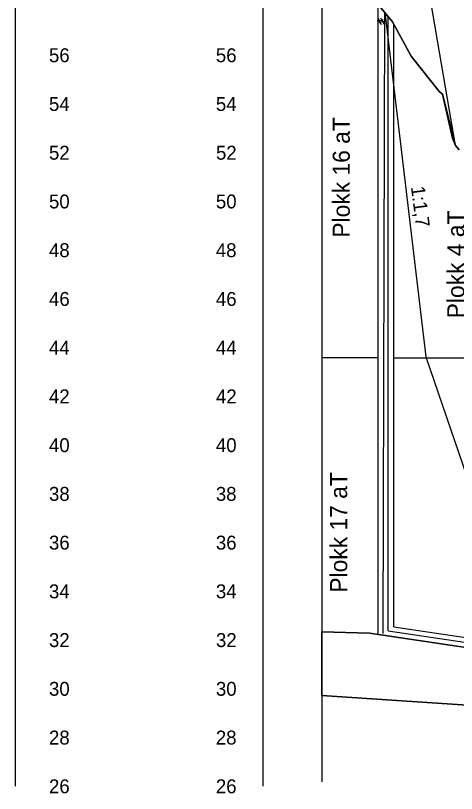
# Model space of a CAD drawing. Extents: x 700746 to 706058, y 6570320 to 6580460.
# Drawn here: x 704533.9 to 704714.6, y 6576234.5 to 6576553.8 of the extents above; entities that cross this region are included whole.
import ezdxf

# ---------------------------------------------------------------- set-up
doc = ezdxf.new("R2010")
doc.units = 0
for name, color, linetype in [('Default', 7, 'Continuous'), ('GEOLPUNKT', 7, 'Continuous'), ('illumineerimisjooned', 7, 'Continuous'), ('Lõige vormistus', 7, 'Continuous'), ('mõõtpost parem', 7, 'Continuous'), ('mõõtpost vasak', 7, 'Continuous'), ('PIIR', 7, 'Continuous'), ('Plokid', 7, 'Continuous'), ('Täide', 7, 'Continuous'), ('vahekiht', 7, 'Continuous')]:
    doc.layers.add(name, color=color, linetype=linetype)

msp = doc.modelspace()

# ---------------------------------------------------------------- linework, layer by layer
at = {"layer": 'Default'}
for points in [[(704682.32, 6576558.4), (704688.39, 6576551.15), (704696.08, 6576537.08), (704707.67, 6576522.47), (704708.87, 6576521.55), (704713.02, 6576503.49), (704714.22, 6576500.39), (704715.77, 6576498.72)], [(704659.44, 6576300.8), (704678.97, 6576300.36), (704744.2, 6576290.69), (704756.19, 6576288.84), (704756.19, 6576288.84), (704799.17, 6576278.17), (704836.45, 6576269.07)]]:
    msp.add_lwpolyline(points, dxfattribs=at)
at = {"layer": 'illumineerimisjooned'}
msp.add_line((704686.59, 6576301.31), (704686.59, 6576553.29), dxfattribs=at)
at = {"layer": 'mõõtpost parem'}
msp.add_line((704533.89, 6576237.47), (704533.89, 6576617.47), dxfattribs=at)
at = {"layer": 'mõõtpost vasak'}
msp.add_line((704635.44, 6576237.47), (704635.44, 6576597.47), dxfattribs=at)
at = {"layer": 'PIIR'}
msp.add_line((704684.59, 6576300.19), (704685.24, 6576555.15), dxfattribs=at)
for points in [[(704686.59, 6576301.31), (704756.58, 6576290.81), (704836.86, 6576271.03), (704849.76, 6576268.83), (704854.92, 6576265.37), (704990.61, 6576265.37), (704990.61, 6576279.37)], [(704688.99, 6576302.97), (704756.97, 6576292.77), (704837.26, 6576272.99), (704850.52, 6576270.73), (704855.52, 6576267.37), (704988.61, 6576267.37), (704988.61, 6576279.37)], [(704684.54, 6576299.59), (704756.19, 6576288.84), (704836.45, 6576269.07), (704849, 6576266.93), (704854.31, 6576263.37), (704992.61, 6576263.37), (704992.61, 6576279.37)]]:
    msp.add_lwpolyline(points, dxfattribs=at)
at = {"layer": 'Plokid'}
for p, q in [((704682.59, 6576299.82), (704682.59, 6576558.2)), ((704688.99, 6576302.97), (704688.99, 6576550.05)), ((704688.99, 6576413.37), (704742.71, 6576413.37))]:
    msp.add_line(p, q, dxfattribs=at)
for points in [[(704688.99, 6576550.05), (704696.08, 6576537.08), (704707.67, 6576522.47), (704708.87, 6576521.55), (704713.02, 6576503.49), (704714.22, 6576500.39), (704715.77, 6576498.72)], [(704659.44, 6576413.47), (704682.59, 6576413.47)], [(704659.44, 6576300.8), (704678.97, 6576300.36), (704682.59, 6576299.82)]]:
    msp.add_lwpolyline(points, dxfattribs=at)
at = {"layer": 'Täide'}
for p, q in [((704659.44, 6576560.54), (704659.44, 6576300.8)), ((704688.39, 6576551.15), (704682.32, 6576558.4)), ((704686.62, 6576548.92), (704686.62, 6576548.92)), ((704708.87, 6576521.55), (704707.67, 6576522.47)), ((704713.02, 6576503.49), (704708.87, 6576521.55)), ((704714.22, 6576500.39), (704713.02, 6576503.49)), ((704715.77, 6576498.72), (704714.22, 6576500.39))]:
    msp.add_line(p, q, dxfattribs=at)
for points in [[(704714.22, 6576500.39), (704698.51, 6576592.3), (704697.17, 6576599.37)], [(704659.44, 6576566.21), (704659.44, 6576247.37), (704659.44, 6576239.37), (704659.44, 6576239.37)], [(704685.27, 6576554.88), (704688.39, 6576551.16), (704688.99, 6576550.06)], [(704682.49, 6576552.4), (704682.87, 6576551.71), (704682.05, 6576551.55)], [(704682.9, 6576550.75), (704683.12, 6576550.96), (704683.27, 6576550.99), (704682.87, 6576551.71), (704684, 6576551.92), (704683.62, 6576552.66)], [(704685.25, 6576551.3), (704684.39, 6576551.16), (704683.27, 6576550.99), (704683.78, 6576550.08)], [(704684.54, 6576552.02), (704684, 6576551.92), (704684.39, 6576551.16), (704684.84, 6576550.27)], [(704707.67, 6576522.47), (704696.08, 6576537.08), (704688.39, 6576551.15)], [(704688.99, 6576550.06), (704696.08, 6576537.09), (704707.67, 6576522.47), (704708.87, 6576521.55), (704714.22, 6576500.39)], [(704678.97, 6576300.36), (704659.44, 6576300.8), (704659.44, 6576274.69), (704731.31, 6576269.89), (704776.13, 6576264.06), (704802.88, 6576265.97), (704817.81, 6576273.62)], [(704659.44, 6576300.8), (704678.97, 6576300.36), (704744.2, 6576290.69), (704756.19, 6576288.84), (704799.17, 6576278.17), (704817.81, 6576273.62), (704836.45, 6576269.07)], [(704756.19, 6576288.84), (704744.19, 6576290.63), (704678.97, 6576300.36)]]:
    msp.add_lwpolyline(points, dxfattribs=at)
msp.add_lwpolyline([(704659.44, 6576300.8), (704678.97, 6576300.36), (704756.19, 6576288.84), (704817.81, 6576273.62), (704802.88, 6576265.97), (704776.13, 6576264.06), (704731.31, 6576269.89), (704659.44, 6576274.69), (704659.44, 6576300.8)], close=True, dxfattribs=at)
at = {"layer": 'vahekiht'}
msp.add_lwpolyline([(704685.24, 6576555.15), (704702.09, 6576413.66), (704744.2, 6576290.69)], dxfattribs=at)

# ---------------------------------------------------------------- texts
at = {"layer": 'GEOLPUNKT'}
msp.add_text('1:1,7', height=5.7, rotation=277.4036, dxfattribs=at).set_placement((704695.93, 6576483.44))
at = {"layer": 'Lõige vormistus'}
msp.add_text('-', height=0.00016, dxfattribs=at).set_placement((704659.44, 6576239.37))
at = {"layer": 'mõõtpost parem'}
for s, p in [('56', (704547.59, 6576534.62)), ('54', (704547.59, 6576514.62)), ('52', (704547.59, 6576494.62)), ('50', (704547.59, 6576474.62)), ('48', (704547.59, 6576454.62)), ('46', (704547.59, 6576434.62)), ('44', (704547.59, 6576414.62)), ('42', (704547.59, 6576394.62)), ('40', (704547.59, 6576374.62)), ('38', (704547.59, 6576354.62)), ('36', (704547.59, 6576334.62)), ('34', (704547.59, 6576314.62)), ('32', (704547.59, 6576294.62)), ('30', (704547.59, 6576274.62)), ('28', (704547.59, 6576254.62)), ('26', (704547.59, 6576234.62))]:
    msp.add_text(s, height=5.7, dxfattribs=at).set_placement(p)
at = {"layer": 'mõõtpost vasak'}
for s, p in [('56', (704615.99, 6576534.62)), ('54', (704616.01, 6576514.62)), ('52', (704616.05, 6576494.62)), ('50', (704616.01, 6576474.62)), ('48', (704615.98, 6576454.62)), ('46', (704615.99, 6576434.62)), ('44', (704616.01, 6576414.62)), ('42', (704616.05, 6576394.62)), ('40', (704616.01, 6576374.62)), ('38', (704615.98, 6576354.62)), ('36', (704615.99, 6576334.62)), ('34', (704616.01, 6576314.62)), ('32', (704616.05, 6576294.62)), ('30', (704616.01, 6576274.62)), ('28', (704615.98, 6576254.62)), ('26', (704615.99, 6576234.62))]:
    msp.add_text(s, height=5.7, dxfattribs=at).set_placement(p)
at = {"layer": 'Plokid'}
for s, p in [('Plokk 16 aT', (704670.89, 6576462.62)), ('Plokk 4 aT', (704717.86, 6576429.51)), ('Plokk 17 aT', (704669.82, 6576316.93))]:
    msp.add_text(s, height=7, rotation=90, dxfattribs=at).set_placement(p)

doc.saveas('drawing.dxf')
